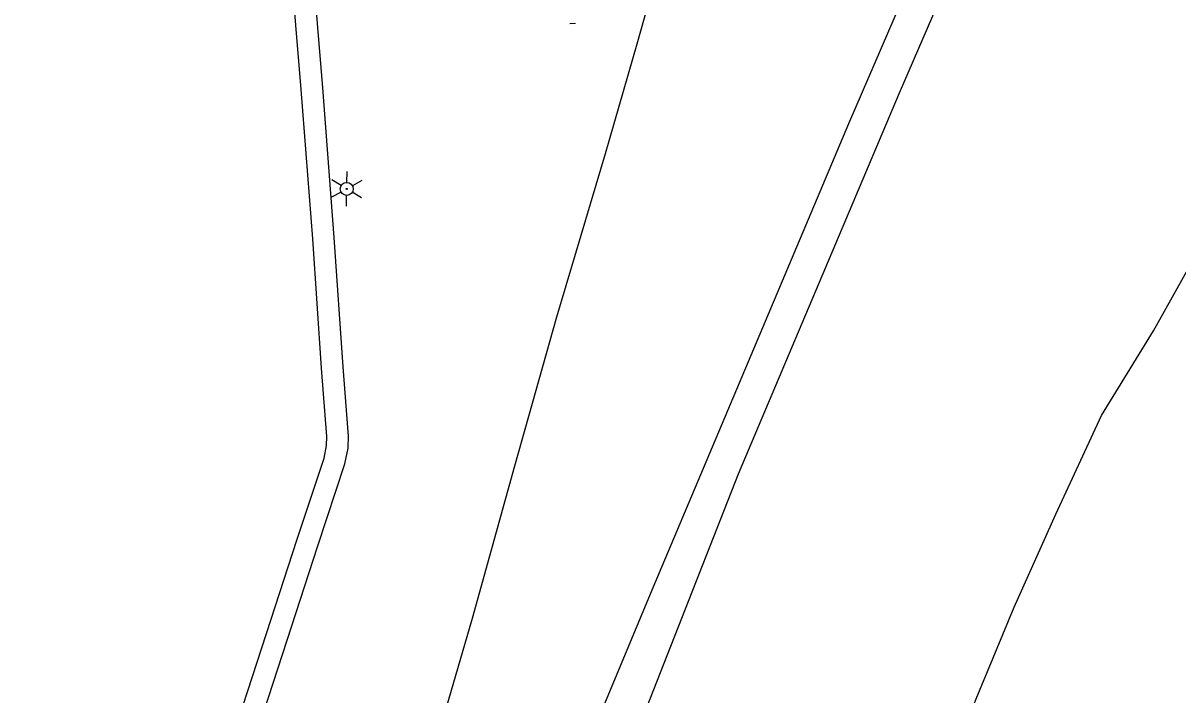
# Model space of a CAD drawing. Extents: x 588843 to 2552415, y 180129 to 269402.
# Drawn here: x 593244.8 to 593378.3, y 185579.7 to 185657.3 of the extents above; entities that cross this region are included whole.
import ezdxf

# ---------------------------------------------------------------- set-up
doc = ezdxf.new("R2010")
doc.units = 0
for name, color, linetype in [('Default', 7, 'Continuous'), ('E_DRN_RipRap', 7, 'Continuous'), ('E_DWY', 7, 'Continuous'), ('E_LTG', 7, 'Continuous'), ('E_RDWY', 7, 'Continuous')]:
    doc.layers.add(name, color=color, linetype=linetype)

# ---------------------------------------------------------------- blocks, each defined once
blk = doc.blocks.new('LPOL')
at = {"layer": 'Default'}
for p, q in [((-0.75, 1.3), (-2, 3.46)), ((0.75, 1.3), (2, 3.46)), ((-4, 0), (-1.5, 0)), ((1.5, 0), (4, 0)), ((-2, -3.46), (-0.75, -1.3)), ((2, -3.46), (0.75, -1.3))]:
    blk.add_line(p, q, dxfattribs=at)
for radius in [1.5, 1.5, 1.5, 0.125]:
    blk.add_circle((0, 0), radius, dxfattribs=at)

msp = doc.modelspace()

# ---------------------------------------------------------------- linework, layer by layer
at = {"layer": 'E_DRN_RipRap'}
msp.add_line((593308.62, 185657.3), (593307.99, 185657.25), dxfattribs=at)
at = {"layer": 'E_DWY'}
for points in [[(593270.39, 185571.02), (593275.28, 185586.03), (593278.84, 185596.94), (593281.98, 185606.42), (593282.36, 185608.22), (593282.38, 185609.62), (593281.76, 185617.63), (593280.74, 185632.58), (593279.4, 185649.85), (593278.19, 185664.78), (593277.05, 185678.86), (593276.28, 185689.3), (593275.26, 185700.38), (593269.52, 185695.81), (593263.34, 185691.01), (593259.34, 185689.32), (593256.09, 185688.8), (593253.47, 185689.17), (593248.94, 185690.61), (593246.52, 185692.09), (593244.74, 185693.64)], [(593268.01, 185571.77), (593272.91, 185586.8), (593276.46, 185597.72), (593279.56, 185607.07), (593279.86, 185608.51), (593279.88, 185609.55), (593279.27, 185617.45), (593278.25, 185632.4), (593276.91, 185649.65), (593275.69, 185664.58), (593274.56, 185678.67), (593273.79, 185689.09), (593273.19, 185695.54), (593271.07, 185693.85), (593264.62, 185688.83), (593260.03, 185686.9), (593256.11, 185686.27), (593252.91, 185686.73), (593247.9, 185688.32), (593245.04, 185690.06), (593242.85, 185691.97)]]:
    msp.add_lwpolyline(points, dxfattribs=at)
at = {"layer": 'E_RDWY'}
for points in [[(593308.74, 185570.85), (593317.32, 185591.37), (593327.6, 185615.76), (593340.26, 185645.75), (593355.34, 185680.75), (593355.81, 185681.71), (593358.63, 185685.35), (593360.13, 185684.65), (593359.52, 185680.33), (593346.07, 185649.26), (593327.46, 185605.22), (593316.39, 185577.07), (593313.62, 185568.21), (593310.97, 185556.57)], [(593251.47, 185435.93), (593255.89, 185452.34), (593260.97, 185470.08), (593266.93, 185490.11), (593273.37, 185511.36), (593279.05, 185529.39), (593283.37, 185541.06), (593289, 185561.19), (593292.34, 185573.52), (593296.71, 185588.58), (593301.62, 185606.17), (593306.49, 185623.38), (593312.12, 185642.27), (593315.77, 185654.94), (593317.04, 185659.47)], [(593282.48, 185343.12), (593285.41, 185356.31), (593288.47, 185369.55), (593291.42, 185382.49), (593295.56, 185397.86), (593299.32, 185413.37), (593304.07, 185430.15), (593305.83, 185435.64), (593311.64, 185457.14), (593316.6, 185472.82), (593321.43, 185487.25), (593327.9, 185506.35), (593333.84, 185524.27), (593339.47, 185539.74), (593344.26, 185551.86), (593348.77, 185563.29), (593354.98, 185579.26), (593359.35, 185589.84), (593364.2, 185600.61), (593369.48, 185612.01), (593375.46, 185621.77), (593380.94, 185631.55)]]:
    msp.add_lwpolyline(points, dxfattribs=at)

# ---------------------------------------------------------------- block references
at = {"layer": 'E_LTG', "xscale": 0.4999999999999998, "yscale": 0.4999999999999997, "rotation": 88.83332857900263}
msp.add_blockref('LPOL', (593282.18, 185638.18), dxfattribs=at)

doc.saveas('drawing.dxf')
